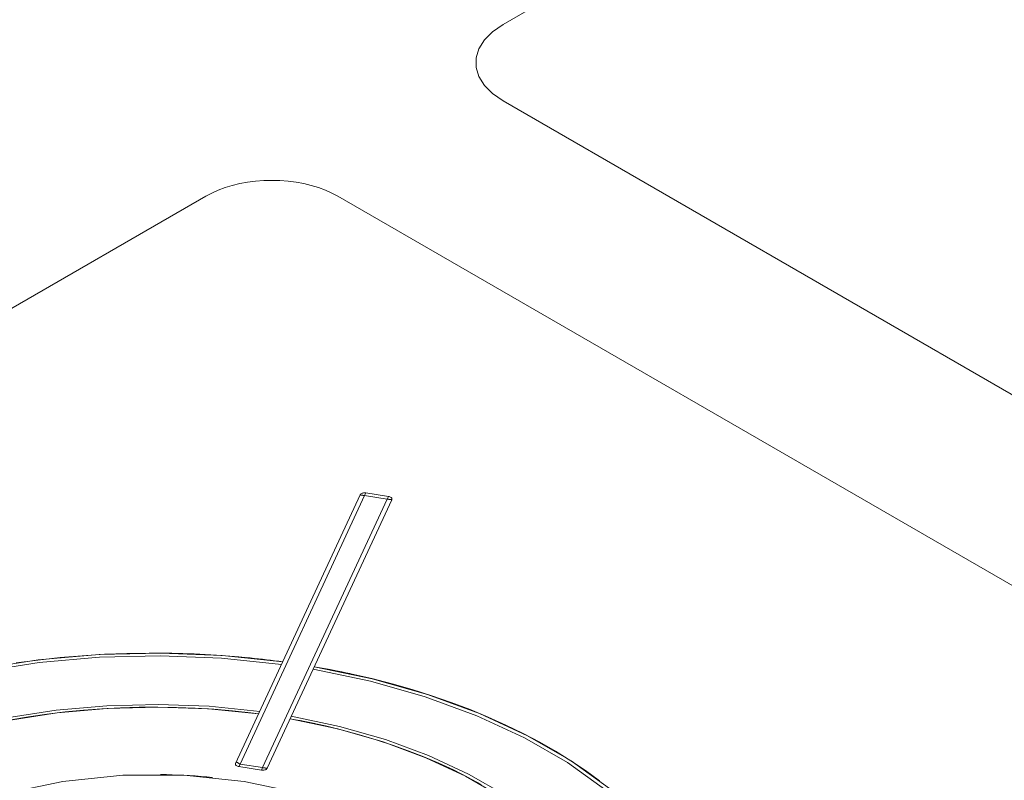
# Model space of a CAD drawing. Header units: millimetres. Extents: x 567 to 934, y -1 to 364.
# Tile 357 of 656: x 734.296 to 734.812, y 9.177 to 9.576. Entities that reach past the tile are written whole.
import ezdxf

# ---------------------------------------------------------------- set-up
doc = ezdxf.new("R2010")
doc.units = ezdxf.units.MM
doc.header["$MEASUREMENT"] = 0
doc.layers.add('ARQ FINA', color=8, linetype='Continuous')
doc.layers.add('G-IMPT', color=8, linetype='Continuous', lineweight=13)

msp = doc.modelspace()

# ---------------------------------------------------------------- linework, layer by layer
at = {"layer": 'ARQ FINA', "lineweight": 5}
for p, q in [((734.549, 9.57333), (735.28512, 9.99833)), ((735.16099, 9.18), (734.549, 9.53333)), ((733.65699, 9.05833), (734.39312, 9.48333)), ((734.4624, 9.48333), (735.07439, 9.13))]:
    msp.add_line(p, q, dxfattribs=at)
for points in [[(734.549, 9.57333), (734.54351, 9.56955), (734.53924, 9.56528), (734.53632, 9.56065), (734.53484, 9.55579), (734.53484, 9.55086), (734.53632, 9.54601), (734.53924, 9.54138), (734.54351, 9.53711), (734.549, 9.53333)], [(734.4624, 9.48333), (734.45925, 9.485), (734.45586, 9.4865), (734.45225, 9.48782), (734.44846, 9.48896), (734.44451, 9.48991), (734.44044, 9.49065), (734.43626, 9.49118), (734.43203, 9.49151), (734.42776, 9.49161), (734.42349, 9.49151), (734.41925, 9.49118), (734.41508, 9.49065), (734.411, 9.48991), (734.40705, 9.48896), (734.40326, 9.48782), (734.39966, 9.4865), (734.39627, 9.485), (734.39312, 9.48333)]]:
    msp.add_lwpolyline(points, dxfattribs=at)
at = {"layer": 'G-IMPT', "lineweight": 5}
for p, q in [((734.47408, 9.32686), (734.40878, 9.18616)), ((734.47408, 9.32686), (734.40878, 9.18616)), ((734.41112, 9.18574), (734.47642, 9.32644)), ((734.47708, 9.32786), (734.47642, 9.32644)), ((734.47642, 9.32644), (734.48825, 9.32461)), ((734.48891, 9.32603), (734.47708, 9.32786)), ((734.47708, 9.32786), (734.48891, 9.32603)), ((734.48891, 9.32603), (734.47708, 9.32786)), ((734.48825, 9.32461), (734.42295, 9.18391)), ((734.42534, 9.1836), (734.49064, 9.3243)), ((734.49064, 9.3243), (734.42534, 9.1836)), ((734.48825, 9.32461), (734.48891, 9.32603)), ((734.41112, 9.18574), (734.41051, 9.18443)), ((734.41051, 9.18443), (734.42234, 9.1826)), ((734.42234, 9.1826), (734.41051, 9.18443)), ((734.41051, 9.18443), (734.42234, 9.1826)), ((734.42295, 9.18391), (734.41112, 9.18574)), ((734.42234, 9.1826), (734.42295, 9.18391))]:
    msp.add_line(p, q, dxfattribs=at)
for points in [[(734.47708, 9.32786), (734.47666, 9.3279), (734.47623, 9.3279), (734.47581, 9.32786), (734.47541, 9.32778), (734.47504, 9.32765), (734.47471, 9.3275), (734.47444, 9.32731), (734.47423, 9.32709), (734.47408, 9.32686)], [(734.47708, 9.32786), (734.47666, 9.3279), (734.47623, 9.3279), (734.47581, 9.32786), (734.47541, 9.32778), (734.47504, 9.32765), (734.47471, 9.3275), (734.47444, 9.32731), (734.47423, 9.32709), (734.47408, 9.32686)], [(734.47408, 9.32686), (734.4741, 9.32685), (734.47415, 9.32684), (734.47423, 9.32682), (734.47433, 9.3268), (734.47444, 9.32678), (734.47455, 9.32675), (734.47466, 9.32673), (734.47477, 9.32671), (734.47487, 9.3267), (734.47497, 9.32668), (734.47505, 9.32667), (734.47513, 9.32665), (734.4752, 9.32664), (734.47527, 9.32663), (734.47533, 9.32662), (734.47538, 9.32661), (734.47543, 9.3266), (734.47548, 9.32659), (734.47552, 9.32659), (734.47556, 9.32658), (734.4756, 9.32657), (734.47563, 9.32657), (734.47566, 9.32656), (734.47569, 9.32656), (734.47572, 9.32656), (734.47574, 9.32655), (734.47577, 9.32655), (734.47579, 9.32654), (734.47581, 9.32654), (734.47583, 9.32654), (734.47585, 9.32653), (734.47586, 9.32653), (734.47588, 9.32653), (734.47589, 9.32653), (734.47591, 9.32652), (734.47592, 9.32652), (734.47594, 9.32652), (734.47595, 9.32652), (734.47596, 9.32652), (734.47597, 9.32651), (734.47598, 9.32651), (734.47599, 9.32651), (734.476, 9.32651), (734.47601, 9.32651), (734.47602, 9.32651), (734.47603, 9.3265), (734.47604, 9.3265), (734.47605, 9.3265), (734.47605, 9.3265), (734.47606, 9.3265), (734.47607, 9.3265), (734.47608, 9.3265), (734.47608, 9.3265), (734.47609, 9.3265), (734.4761, 9.32649), (734.4761, 9.32649), (734.47611, 9.32649), (734.47611, 9.32649), (734.47612, 9.32649), (734.47612, 9.32649), (734.47613, 9.32649), (734.47613, 9.32649), (734.47614, 9.32649), (734.47614, 9.32649), (734.47615, 9.32649), (734.47615, 9.32649), (734.47616, 9.32648), (734.47616, 9.32648), (734.47616, 9.32648), (734.47617, 9.32648), (734.47617, 9.32648), (734.47618, 9.32648), (734.47618, 9.32648), (734.47618, 9.32648), (734.47619, 9.32648), (734.47619, 9.32648), (734.47619, 9.32648), (734.4762, 9.32648), (734.4762, 9.32648), (734.4762, 9.32648), (734.47621, 9.32648), (734.47621, 9.32648), (734.47621, 9.32648), (734.47621, 9.32648), (734.47622, 9.32648), (734.47622, 9.32648), (734.47622, 9.32647), (734.47622, 9.32647), (734.47623, 9.32647), (734.47623, 9.32647), (734.47627, 9.32647), (734.47629, 9.32646), (734.47631, 9.32646), (734.47633, 9.32646), (734.47635, 9.32646), (734.47636, 9.32645), (734.47637, 9.32645), (734.47638, 9.32645), (734.47639, 9.32645), (734.4764, 9.32645), (734.47641, 9.32645), (734.47641, 9.32644), (734.47642, 9.32644)], [(734.48825, 9.32461), (734.48826, 9.32461), (734.48827, 9.32461), (734.48828, 9.32461), (734.48828, 9.32461), (734.48829, 9.32461), (734.4883, 9.32461), (734.48831, 9.3246), (734.48833, 9.3246), (734.48834, 9.3246), (734.48836, 9.3246), (734.48838, 9.32459), (734.48841, 9.32459), (734.48844, 9.32458), (734.48845, 9.32458), (734.48845, 9.32458), (734.48845, 9.32458), (734.48845, 9.32458), (734.48846, 9.32458), (734.48846, 9.32458), (734.48846, 9.32458), (734.48847, 9.32458), (734.48847, 9.32458), (734.48847, 9.32458), (734.48847, 9.32458), (734.48848, 9.32458), (734.48848, 9.32458), (734.48848, 9.32458), (734.48849, 9.32458), (734.48849, 9.32458), (734.48849, 9.32458), (734.4885, 9.32458), (734.4885, 9.32457), (734.48851, 9.32457), (734.48851, 9.32457), (734.48851, 9.32457), (734.48852, 9.32457), (734.48852, 9.32457), (734.48853, 9.32457), (734.48853, 9.32457), (734.48854, 9.32457), (734.48854, 9.32457), (734.48855, 9.32457), (734.48855, 9.32457), (734.48856, 9.32457), (734.48856, 9.32457), (734.48857, 9.32457), (734.48857, 9.32456), (734.48858, 9.32456), (734.48858, 9.32456), (734.48859, 9.32456), (734.4886, 9.32456), (734.4886, 9.32456), (734.48861, 9.32456), (734.48862, 9.32456), (734.48863, 9.32456), (734.48864, 9.32455), (734.48864, 9.32455), (734.48865, 9.32455), (734.48866, 9.32455), (734.48867, 9.32455), (734.48868, 9.32455), (734.48869, 9.32455), (734.4887, 9.32454), (734.48871, 9.32454), (734.48873, 9.32454), (734.48874, 9.32454), (734.48875, 9.32454), (734.48877, 9.32454), (734.48878, 9.32453), (734.4888, 9.32453), (734.48881, 9.32453), (734.48883, 9.32453), (734.48885, 9.32452), (734.48887, 9.32452), (734.48889, 9.32452), (734.48891, 9.32451), (734.48893, 9.32451), (734.48896, 9.32451), (734.48899, 9.3245), (734.48901, 9.3245), (734.48905, 9.32449), (734.48908, 9.32449), (734.48912, 9.32448), (734.48916, 9.32448), (734.4892, 9.32447), (734.48924, 9.32446), (734.48929, 9.32446), (734.48935, 9.32445), (734.48941, 9.32444), (734.48948, 9.32443), (734.48955, 9.32442), (734.48963, 9.32441), (734.48972, 9.3244), (734.48981, 9.32439), (734.48992, 9.32437), (734.49003, 9.32436), (734.49014, 9.32434), (734.49026, 9.32433), (734.49037, 9.32432), (734.49048, 9.3243), (734.49056, 9.3243), (734.49062, 9.3243), (734.49064, 9.3243)], [(734.49064, 9.3243), (734.49072, 9.32454), (734.49072, 9.32479), (734.49064, 9.32503), (734.4905, 9.32526), (734.49028, 9.32548), (734.49001, 9.32567), (734.48968, 9.32582), (734.48931, 9.32595), (734.48891, 9.32603)], [(734.49064, 9.3243), (734.49072, 9.32454), (734.49072, 9.32479), (734.49064, 9.32503), (734.4905, 9.32526), (734.49028, 9.32548), (734.49001, 9.32567), (734.48968, 9.32582), (734.48931, 9.32595), (734.48891, 9.32603)], [(734.43347, 9.23937), (734.4017, 9.24266), (734.3695, 9.24392), (734.33724, 9.24314), (734.30534, 9.24032), (734.27416, 9.2355), (734.24408, 9.22873), (734.21547, 9.2201), (734.18868, 9.20971), (734.16401, 9.19768)], [(734.43347, 9.23937), (734.42198, 9.2408), (734.4104, 9.24196), (734.39875, 9.24286), (734.38704, 9.24349), (734.3753, 9.24385), (734.36354, 9.24393), (734.35179, 9.24375), (734.34006, 9.24329), (734.32837, 9.24256), (734.31674, 9.24157), (734.30519, 9.2403), (734.29374, 9.23877)], [(734.43284, 9.238), (734.40135, 9.24126), (734.36942, 9.24251), (734.33746, 9.24173), (734.30583, 9.23893), (734.27493, 9.23415), (734.24512, 9.22745), (734.21676, 9.21889), (734.1902, 9.2086), (734.16575, 9.19668)], [(734.43347, 9.23937), (734.43135, 9.23965), (734.42923, 9.23993), (734.4271, 9.24019), (734.42497, 9.24045), (734.42284, 9.2407), (734.4207, 9.24094), (734.41856, 9.24117), (734.41641, 9.24139), (734.41427, 9.24161)], [(734.64493, 9.12255), (734.63407, 9.13993), (734.61998, 9.15651), (734.60283, 9.17211), (734.58282, 9.18652), (734.5602, 9.19958), (734.53523, 9.21113), (734.50822, 9.22104), (734.4795, 9.22917), (734.4494, 9.23544)], [(734.59954, 9.17707), (734.59223, 9.18238), (734.58455, 9.18753), (734.57653, 9.19249), (734.56817, 9.19726), (734.55949, 9.20184), (734.5505, 9.20621), (734.54121, 9.21037), (734.53164, 9.21431), (734.5218, 9.21803), (734.51172, 9.22152), (734.5014, 9.22477), (734.49086, 9.22779), (734.48013, 9.23055), (734.46921, 9.23307), (734.45812, 9.23533), (734.45004, 9.2368)], [(734.64729, 9.12292), (734.63635, 9.14045), (734.62214, 9.15718), (734.60484, 9.17292), (734.58465, 9.18746), (734.56183, 9.20064), (734.53664, 9.21229), (734.50939, 9.22228), (734.4804, 9.23049), (734.45004, 9.2368)], [(734.46861, 9.2332), (734.46656, 9.23364), (734.46452, 9.23406), (734.46246, 9.23448), (734.4604, 9.23489), (734.45834, 9.23529), (734.45627, 9.23568), (734.4542, 9.23606), (734.45212, 9.23644), (734.45004, 9.2368)], [(734.42142, 9.2134), (734.39495, 9.21607), (734.36814, 9.21706), (734.3413, 9.21637), (734.31475, 9.214), (734.2888, 9.20999), (734.26375, 9.20437), (734.23991, 9.19722), (734.21755, 9.18862), (734.19694, 9.17867)], [(734.42079, 9.21203), (734.3946, 9.21467), (734.36807, 9.21565), (734.34151, 9.21496), (734.31524, 9.21262), (734.28957, 9.20865), (734.26479, 9.20309), (734.2412, 9.19602), (734.21907, 9.18751), (734.19867, 9.17767)], [(734.29089, 9.2089), (734.30028, 9.21051), (734.30977, 9.21192), (734.31935, 9.2131), (734.32901, 9.21406), (734.33872, 9.21479), (734.34848, 9.2153), (734.35827, 9.21559), (734.36806, 9.21565), (734.37786, 9.21548), (734.38763, 9.21509), (734.39737, 9.21447), (734.40706, 9.21362), (734.41668, 9.21256), (734.42079, 9.21203)], [(734.42079, 9.21203), (734.41814, 9.21238), (734.41548, 9.2127), (734.41281, 9.21301), (734.41014, 9.21331), (734.40747, 9.21358), (734.40479, 9.21384), (734.4021, 9.21408), (734.39941, 9.21431), (734.39672, 9.21452)], [(734.43735, 9.20947), (734.44666, 9.20771), (734.45584, 9.20573), (734.46488, 9.20355), (734.47375, 9.20115), (734.48246, 9.19856), (734.49097, 9.19576), (734.49929, 9.19277), (734.5074, 9.18959), (734.51527, 9.18623), (734.52291, 9.18269), (734.5303, 9.17897), (734.53742, 9.17509)], [(734.46034, 9.20467), (734.45783, 9.20527), (734.45531, 9.20585), (734.45277, 9.20642), (734.45023, 9.20697), (734.44767, 9.2075), (734.4451, 9.20802), (734.44253, 9.20852), (734.43994, 9.209), (734.43735, 9.20947)], [(734.59995, 9.11559), (734.59081, 9.13), (734.57901, 9.14376), (734.56471, 9.15669), (734.54806, 9.16866), (734.52926, 9.17951), (734.50854, 9.18912), (734.48613, 9.19738), (734.46231, 9.20419), (734.43735, 9.20947)], [(734.60232, 9.11596), (734.59308, 9.13053), (734.58117, 9.14443), (734.56671, 9.15751), (734.54989, 9.1696), (734.53089, 9.18057), (734.50994, 9.19028), (734.4873, 9.19863), (734.46321, 9.20551), (734.43798, 9.21084)], [(734.40878, 9.18616), (734.40871, 9.18592), (734.40871, 9.18567), (734.40878, 9.18543), (734.40893, 9.1852), (734.40914, 9.18498), (734.40941, 9.18479), (734.40974, 9.18464), (734.41011, 9.18451), (734.41051, 9.18443)], [(734.40878, 9.18616), (734.40871, 9.18592), (734.40871, 9.18567), (734.40878, 9.18543), (734.40893, 9.1852), (734.40914, 9.18498), (734.40941, 9.18479), (734.40974, 9.18464), (734.41011, 9.18451), (734.41051, 9.18443)], [(734.40941, 9.18679), (734.40942, 9.18678), (734.40945, 9.18675), (734.4095, 9.18672), (734.40957, 9.18667), (734.40965, 9.18662), (734.40973, 9.18657), (734.40981, 9.18652), (734.40989, 9.18647), (734.40996, 9.18642), (734.41003, 9.18638), (734.41009, 9.18634), (734.41014, 9.18631), (734.4102, 9.18628), (734.41024, 9.18625), (734.41029, 9.18622), (734.41033, 9.1862), (734.41036, 9.18618), (734.41039, 9.18616), (734.41043, 9.18614), (734.41045, 9.18612), (734.41048, 9.18611), (734.4105, 9.18609), (734.41053, 9.18608), (734.41055, 9.18607), (734.41057, 9.18606), (734.41058, 9.18605), (734.4106, 9.18604), (734.41062, 9.18603), (734.41063, 9.18602), (734.41065, 9.18601), (734.41066, 9.186), (734.41067, 9.18599), (734.41068, 9.18599), (734.4107, 9.18598), (734.41071, 9.18597), (734.41072, 9.18597), (734.41073, 9.18596), (734.41074, 9.18596), (734.41074, 9.18595), (734.41075, 9.18595), (734.41076, 9.18594), (734.41077, 9.18594), (734.41077, 9.18593), (734.41078, 9.18593), (734.41079, 9.18593), (734.41079, 9.18592), (734.4108, 9.18592), (734.41081, 9.18592), (734.41081, 9.18591), (734.41082, 9.18591), (734.41082, 9.18591), (734.41083, 9.1859), (734.41083, 9.1859), (734.41084, 9.1859), (734.41084, 9.1859), (734.41085, 9.18589), (734.41085, 9.18589), (734.41085, 9.18589), (734.41086, 9.18589), (734.41086, 9.18588), (734.41087, 9.18588), (734.41087, 9.18588), (734.41087, 9.18588), (734.41088, 9.18587), (734.41088, 9.18587), (734.41088, 9.18587), (734.41089, 9.18587), (734.41089, 9.18587), (734.41089, 9.18587), (734.4109, 9.18586), (734.4109, 9.18586), (734.4109, 9.18586), (734.4109, 9.18586), (734.41091, 9.18586), (734.41091, 9.18586), (734.41091, 9.18586), (734.41091, 9.18585), (734.41092, 9.18585), (734.41092, 9.18585), (734.41092, 9.18585), (734.41092, 9.18585), (734.41092, 9.18585), (734.41093, 9.18585), (734.41093, 9.18584), (734.41093, 9.18584), (734.41093, 9.18584), (734.41093, 9.18584), (734.41094, 9.18584), (734.41094, 9.18584), (734.41094, 9.18584), (734.41097, 9.18582), (734.41099, 9.18581), (734.411, 9.1858), (734.41101, 9.18579), (734.41103, 9.18579), (734.41103, 9.18578), (734.41104, 9.18578), (734.41105, 9.18577), (734.41106, 9.18577), (734.41106, 9.18577), (734.41107, 9.18576), (734.41107, 9.18576), (734.41108, 9.18576)], [(734.42234, 9.1826), (734.42276, 9.18256), (734.42319, 9.18256), (734.42361, 9.1826), (734.42401, 9.18268), (734.42438, 9.18281), (734.42471, 9.18296), (734.42498, 9.18315), (734.4252, 9.18337), (734.42534, 9.1836)], [(734.42234, 9.1826), (734.42276, 9.18256), (734.42319, 9.18256), (734.42361, 9.1826), (734.42401, 9.18268), (734.42438, 9.18281), (734.42471, 9.18296), (734.42498, 9.18315), (734.4252, 9.18337), (734.42534, 9.1836)], [(734.42295, 9.18391), (734.42296, 9.18391), (734.42297, 9.18391), (734.42298, 9.18391), (734.42299, 9.18391), (734.42299, 9.18391), (734.423, 9.1839), (734.42302, 9.1839), (734.42303, 9.1839), (734.42304, 9.1839), (734.42306, 9.1839), (734.42308, 9.18389), (734.42311, 9.18389), (734.42314, 9.18388), (734.42315, 9.18388), (734.42315, 9.18388), (734.42315, 9.18388), (734.42316, 9.18388), (734.42316, 9.18388), (734.42316, 9.18388), (734.42316, 9.18388), (734.42317, 9.18388), (734.42317, 9.18388), (734.42317, 9.18388), (734.42317, 9.18388), (734.42318, 9.18388), (734.42318, 9.18388), (734.42318, 9.18388), (734.42319, 9.18388), (734.42319, 9.18388), (734.42319, 9.18388), (734.4232, 9.18387), (734.4232, 9.18387), (734.42321, 9.18387), (734.42321, 9.18387), (734.42321, 9.18387), (734.42322, 9.18387), (734.42322, 9.18387), (734.42323, 9.18387), (734.42323, 9.18387), (734.42324, 9.18387), (734.42324, 9.18387), (734.42325, 9.18387), (734.42325, 9.18387), (734.42326, 9.18387), (734.42326, 9.18387), (734.42327, 9.18386), (734.42327, 9.18386), (734.42328, 9.18386), (734.42329, 9.18386), (734.42329, 9.18386), (734.4233, 9.18386), (734.42331, 9.18386), (734.42331, 9.18386), (734.42332, 9.18386), (734.42333, 9.18386), (734.42334, 9.18385), (734.42334, 9.18385), (734.42335, 9.18385), (734.42336, 9.18385), (734.42337, 9.18385), (734.42338, 9.18385), (734.42339, 9.18385), (734.4234, 9.18384), (734.42341, 9.18384), (734.42343, 9.18384), (734.42344, 9.18384), (734.42345, 9.18384), (734.42347, 9.18383), (734.42348, 9.18383), (734.4235, 9.18383), (734.42351, 9.18383), (734.42353, 9.18383), (734.42355, 9.18382), (734.42357, 9.18382), (734.42359, 9.18382), (734.42361, 9.18381), (734.42363, 9.18381), (734.42366, 9.18381), (734.42369, 9.1838), (734.42372, 9.1838), (734.42375, 9.18379), (734.42378, 9.18379), (734.42382, 9.18378), (734.42386, 9.18378), (734.4239, 9.18377), (734.42394, 9.18376), (734.424, 9.18376), (734.42405, 9.18375), (734.42411, 9.18374), (734.42418, 9.18373), (734.42425, 9.18372), (734.42433, 9.18371), (734.42442, 9.1837), (734.42451, 9.18369), (734.42462, 9.18367), (734.42473, 9.18366), (734.42484, 9.18364), (734.42496, 9.18363), (734.42507, 9.18362), (734.42518, 9.1836), (734.42526, 9.1836), (734.42532, 9.1836), (734.42534, 9.1836)], [(734.49561, 8.99923), (734.5162, 9.0134), (734.53221, 9.02941), (734.54316, 9.04678), (734.54872, 9.06499), (734.54872, 9.08348), (734.54316, 9.10168), (734.53221, 9.11906), (734.5162, 9.13507), (734.49561, 9.14923), (734.47108, 9.16112), (734.44335, 9.17036), (734.41326, 9.17668), (734.38172, 9.1799), (734.3497, 9.1799), (734.31816, 9.17668), (734.28807, 9.17036), (734.26034, 9.16112), (734.23581, 9.14923)], [(734.39668, 9.17878), (734.39367, 9.17906), (734.39066, 9.17932), (734.38764, 9.17954), (734.38462, 9.17974), (734.38158, 9.1799), (734.37855, 9.18004), (734.37551, 9.18015), (734.37247, 9.18023), (734.36943, 9.18028)]]:
    msp.add_lwpolyline(points, dxfattribs=at)

doc.saveas('drawing.dxf')
